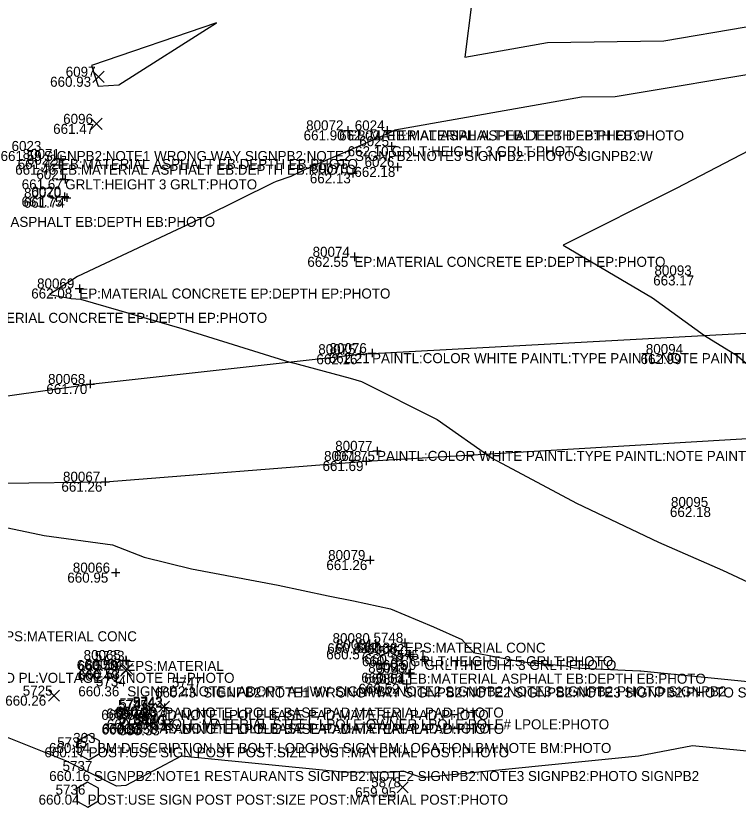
# Model space of a CAD drawing. Extents: x 2129350 to 2137777, y 657588 to 659885.
# Drawn here: x 2132014.2 to 2132100.7, y 658247.2 to 658341.9 of the extents above; entities that cross this region are included whole.
import ezdxf

# ---------------------------------------------------------------- set-up
doc = ezdxf.new("R2010")
doc.units = 0
for name, color, linetype in [('DT_X_Contour_Major', 7, 'Continuous'), ('DT_X_Contour_Minor', 7, 'Continuous'), ('PV_X_COP', 7, 'Continuous'), ('RD_X_Cells', 7, 'Continuous'), ('SV_X_Random_Point', 7, 'Continuous'), ('SV_X_Shot_Marker', 7, 'Continuous'), ('SV_X_Text_Comment', 7, 'Continuous'), ('SV_X_Text_Elevation', 7, 'Continuous'), ('SV_X_Text_Name', 7, 'Continuous')]:
    doc.layers.add(name, color=color, linetype=linetype)

msp = doc.modelspace()

# ---------------------------------------------------------------- linework, layer by layer
at = {"layer": 'DT_X_Contour_Major'}
msp.add_lwpolyline([(2132107.9, 658253.244), (2132095.276, 658254.5), (2132088.796, 658253.261), (2132062.861, 658250.671), (2132061.034, 658251.318), (2132060.597, 658251.473), (2132059.646, 658251.324), (2132053.771, 658251.303), (2132033.988, 658253.256), (2132027.359, 658249.749), (2132026.235, 658249.682), (2132020.16, 658252.683), (2132010.757, 658256.456)], dxfattribs=at)
at = {"layer": 'DT_X_Contour_Minor'}
for points in [[(2132069.674, 658350.229), (2132067.998, 658336.962), (2132077.882, 658338.693), (2132091.817, 658338.902), (2132101.698, 658340.557), (2132104.323, 658340.244), (2132105.736, 658340.582), (2132117.218, 658340.917), (2132129.308, 658342.938)], [(2132038.226, 658341.037), (2132023.261, 658335.927), (2132024.039, 658333.47), (2132026.535, 658333.633), (2132038.226, 658341.037)], [(2132105.12, 658335.404), (2132085.992, 658332.199), (2132081.971, 658332.139), (2132059.594, 658328.221), (2132058.777, 658327.794), (2132048.835, 658323.512), (2132047.118, 658322.665), (2132045.364, 658322.054), (2132045.025, 658321.887), (2132036.806, 658317.827), (2132021.565, 658310.676), (2132021.555, 658310.67), (2132018.216, 658308.541), (2132020.819, 658308.044), (2132021.942, 658307.965), (2132034.069, 658304.473), (2132046.999, 658300.445), (2132047.558, 658300.302), (2132048.012, 658300.174), (2132054.225, 658298.512), (2132055.618, 658298.115), (2132064.678, 658293.567), (2132071.256, 658288.922), (2132081.36, 658283.531), (2132091.2, 658278.892), (2132098.848, 658275.54), (2132110.479, 658270.114)], [(2132102.977, 658326.247), (2132093.291, 658321.216), (2132079.747, 658314.424), (2132090.454, 658308.148), (2132096.682, 658303.612), (2132100.657, 658301.186), (2132105.735, 658296.832)], [(2132013.246, 658280.582), (2132017.567, 658279.677), (2132025.763, 658278.55), (2132029.573, 658277.092), (2132035.239, 658275.679), (2132045.624, 658273.73), (2132051.603, 658272.463), (2132054.639, 658271.866), (2132059.086, 658270.913), (2132064.243, 658268.738), (2132067.641, 658267.211), (2132069.01, 658265.664), (2132074.847, 658264.57), (2132080.109, 658264.063), (2132081.077, 658263.837), (2132088.943, 658263.484), (2132089.009, 658263.46), (2132089.071, 658263.466), (2132089.087, 658263.469), (2132113.911, 658261)]]:
    msp.add_lwpolyline(points, dxfattribs=at)
at = {"layer": 'PV_X_COP'}
for points in [[(2131876.101, 658278.753), (2131906.344, 658281.769), (2131958.026, 658287.998), (2131975.124, 658289.487), (2132011.138, 658296.111), (2132023.112, 658297.813), (2132055.44, 658301.376), (2132113.503, 658304.524), (2132161.574, 658306.027), (2132213.085, 658306.935), (2132256.958, 658307.594), (2132314.025, 658306.005), (2132362.501, 658303.13), (2132402.04, 658304.918), (2132433.333, 658303.274)], [(2131876.101, 658278.753), (2131906.344, 658281.769), (2131958.026, 658287.998), (2131975.124, 658289.487), (2132011.138, 658296.111), (2132023.112, 658297.813), (2132055.44, 658301.376), (2132113.503, 658304.524), (2132161.574, 658306.027), (2132213.085, 658306.935), (2132256.958, 658307.594), (2132314.025, 658306.005), (2132362.501, 658303.13), (2132402.04, 658304.918), (2132433.333, 658303.274)], [(2132012.721, 658285.927), (2132024.891, 658286.115), (2132056.145, 658288.592), (2132113.912, 658292.024), (2132161.204, 658293.855), (2132212.851, 658295.354), (2132257.332, 658295.623), (2132313.904, 658294.031), (2132362.374, 658292.895), (2132401.806, 658293.031), (2132433.019, 658291.466)], [(2132012.721, 658285.927), (2132024.891, 658286.115), (2132056.145, 658288.592), (2132113.912, 658292.024), (2132161.204, 658293.855), (2132212.851, 658295.354), (2132257.332, 658295.623), (2132313.904, 658294.031), (2132362.374, 658292.895), (2132401.806, 658293.031), (2132433.019, 658291.466)]]:
    msp.add_lwpolyline(points, dxfattribs=at)
at = {"layer": 'RD_X_Cells'}
for points in [[(2132021.626, 658253.545), (2132022.936, 658252.815), (2132024.223, 658253.585), (2132024.2, 658255.085), (2132022.89, 658255.815), (2132021.603, 658255.045), (2132021.626, 658253.545)], [(2132021.505, 658247.88), (2132022.815, 658247.15), (2132024.102, 658247.92), (2132024.079, 658249.42), (2132022.769, 658250.15), (2132021.482, 658249.38), (2132021.505, 658247.88)]]:
    msp.add_lwpolyline(points, dxfattribs=at)
at = {"layer": 'SV_X_Random_Point'}
for p, q in [((2132023.42, 658333.931), (2132024.754, 658335.265)), ((2132023.42, 658335.265), (2132024.754, 658333.931)), ((2132023.188, 658328.291), (2132024.522, 658329.627)), ((2132023.188, 658329.627), (2132024.522, 658328.291)), ((2132056.48, 658265.378), (2132057.814, 658266.713)), ((2132056.48, 658266.713), (2132057.814, 658265.378)), ((2132026.72, 658262.843), (2132028.054, 658264.177)), ((2132026.72, 658264.177), (2132028.054, 658262.843)), ((2132026.866, 658263.017), (2132028.2, 658264.352)), ((2132026.866, 658264.352), (2132028.2, 658263.017)), ((2132018.081, 658259.834), (2132019.415, 658261.169)), ((2132018.081, 658261.169), (2132019.415, 658259.834)), ((2132031.282, 658258.517), (2132032.616, 658259.852)), ((2132031.282, 658259.852), (2132032.616, 658258.517)), ((2132029.662, 658258.296), (2132030.996, 658259.632)), ((2132029.662, 658259.632), (2132030.996, 658258.296)), ((2132029.587, 658256.379), (2132030.921, 658257.715)), ((2132029.587, 658257.715), (2132030.921, 658256.379)), ((2132031.643, 658256.284), (2132032.977, 658257.618)), ((2132031.643, 658257.618), (2132032.977, 658256.284)), ((2132059.856, 658248.86), (2132061.19, 658250.194)), ((2132059.856, 658250.194), (2132061.19, 658248.86))]:
    msp.add_line(p, q, dxfattribs=at)
at = {"layer": 'SV_X_Shot_Marker'}
for p, q in [((2132053.478, 658328.182), (2132054.478, 658328.182)), ((2132053.978, 658328.682), (2132053.978, 658327.682)), ((2132053.978, 658328.182), (2132053.978, 658328.182)), ((2132058.17, 658328.173), (2132059.17, 658328.173)), ((2132058.67, 658328.673), (2132058.67, 658327.673)), ((2132058.67, 658328.173), (2132058.67, 658328.173)), ((2132058.714, 658326.281), (2132059.714, 658326.281)), ((2132059.214, 658326.781), (2132059.214, 658325.781)), ((2132059.214, 658326.281), (2132059.214, 658326.281)), ((2132019.591, 658325.255), (2132019.591, 658324.255)), ((2132019.091, 658324.755), (2132020.091, 658324.755)), ((2132019.383, 658324.568), (2132019.383, 658323.568)), ((2132019.591, 658324.755), (2132019.591, 658324.755)), ((2132059.925, 658324.305), (2132059.925, 658323.305)), ((2132018.883, 658324.068), (2132019.883, 658324.068)), ((2132019.383, 658324.068), (2132019.383, 658324.068)), ((2132054.579, 658323.537), (2132054.579, 658322.537)), ((2132059.425, 658323.805), (2132060.425, 658323.805)), ((2132059.925, 658323.805), (2132059.925, 658323.805)), ((2132019.597, 658322.316), (2132020.597, 658322.316)), ((2132020.097, 658322.816), (2132020.097, 658321.816)), ((2132020.097, 658322.316), (2132020.097, 658322.316)), ((2132054.079, 658323.037), (2132055.079, 658323.037)), ((2132054.579, 658323.037), (2132054.579, 658323.037)), ((2132020.033, 658320.754), (2132020.033, 658319.754)), ((2132020.29, 658320.617), (2132020.29, 658319.617)), ((2132019.533, 658320.254), (2132020.533, 658320.254)), ((2132019.79, 658320.117), (2132020.79, 658320.117)), ((2132020.033, 658320.254), (2132020.033, 658320.254)), ((2132020.29, 658320.117), (2132020.29, 658320.117)), ((2132054.254, 658313.04), (2132055.254, 658313.04)), ((2132054.754, 658313.54), (2132054.754, 658312.54)), ((2132054.754, 658313.04), (2132054.754, 658313.04)), ((2132021.296, 658309.247), (2132022.296, 658309.247)), ((2132021.796, 658309.747), (2132021.796, 658308.747)), ((2132021.796, 658309.247), (2132021.796, 658309.247)), ((2132054.94, 658301.376), (2132055.94, 658301.376)), ((2132055.44, 658301.876), (2132055.44, 658300.876)), ((2132055.44, 658301.376), (2132055.44, 658301.376)), ((2132056.371, 658301.508), (2132057.371, 658301.508)), ((2132056.871, 658302.008), (2132056.871, 658301.008)), ((2132056.871, 658301.508), (2132056.871, 658301.508)), ((2132022.612, 658297.813), (2132023.612, 658297.813)), ((2132023.112, 658298.313), (2132023.112, 658297.313)), ((2132023.112, 658297.813), (2132023.112, 658297.813)), ((2132057.47, 658290.308), (2132057.47, 658289.308)), ((2132056.145, 658289.092), (2132056.145, 658288.092)), ((2132056.97, 658289.808), (2132057.97, 658289.808)), ((2132057.47, 658289.808), (2132057.47, 658289.808)), ((2132055.645, 658288.592), (2132056.645, 658288.592)), ((2132056.145, 658288.592), (2132056.145, 658288.592)), ((2132024.891, 658286.615), (2132024.891, 658285.615)), ((2132024.391, 658286.115), (2132025.391, 658286.115)), ((2132024.891, 658286.115), (2132024.891, 658286.115)), ((2132056.133, 658276.736), (2132057.133, 658276.736)), ((2132056.633, 658277.236), (2132056.633, 658276.236)), ((2132056.633, 658276.736), (2132056.633, 658276.736)), ((2132025.648, 658275.23), (2132026.648, 658275.23)), ((2132026.148, 658275.73), (2132026.148, 658274.73)), ((2132026.148, 658275.23), (2132026.148, 658275.23)), ((2132057.28, 658267.276), (2132057.28, 658266.276)), ((2132060.804, 658267.342), (2132060.804, 658266.342)), ((2132056.78, 658266.776), (2132057.78, 658266.776)), ((2132057.28, 658266.776), (2132057.28, 658266.776)), ((2132060.304, 658266.842), (2132061.304, 658266.842)), ((2132060.804, 658266.842), (2132060.804, 658266.842)), ((2132060.794, 658265.48), (2132061.794, 658265.48)), ((2132061.294, 658265.98), (2132061.294, 658264.98)), ((2132061.294, 658265.48), (2132061.294, 658265.48)), ((2132061.419, 658265.729), (2132061.419, 658264.729)), ((2132026.864, 658264.765), (2132027.864, 658264.765)), ((2132026.916, 658264.664), (2132027.916, 658264.664)), ((2132027.364, 658265.265), (2132027.364, 658264.265)), ((2132027.364, 658264.765), (2132027.364, 658264.765)), ((2132027.416, 658265.164), (2132027.416, 658264.164)), ((2132027.416, 658264.664), (2132027.416, 658264.664)), ((2132060.919, 658265.229), (2132061.919, 658265.229)), ((2132061.419, 658265.229), (2132061.419, 658265.229)), ((2132062.637, 658264.778), (2132063.637, 658264.778)), ((2132063.137, 658265.278), (2132063.137, 658264.278)), ((2132063.137, 658264.778), (2132063.137, 658264.778)), ((2132061.285, 658263.63), (2132061.285, 658262.63)), ((2132061.44, 658263.751), (2132061.44, 658262.751)), ((2132060.785, 658263.13), (2132061.785, 658263.13)), ((2132060.94, 658263.251), (2132061.94, 658263.251)), ((2132061.285, 658263.13), (2132061.285, 658263.13)), ((2132061.44, 658263.251), (2132061.44, 658263.251)), ((2132060.504, 658261.924), (2132061.504, 658261.924)), ((2132061.004, 658262.424), (2132061.004, 658261.424)), ((2132061.004, 658261.924), (2132061.004, 658261.924)), ((2132029.69, 658258.8), (2132030.69, 658258.8)), ((2132030.19, 658259.3), (2132030.19, 658258.3)), ((2132030.19, 658258.8), (2132030.19, 658258.8)), ((2132031.487, 658259.081), (2132032.487, 658259.081)), ((2132031.987, 658259.581), (2132031.987, 658258.581)), ((2132031.987, 658259.081), (2132031.987, 658259.081)), ((2132029.811, 658257.173), (2132030.811, 658257.173)), ((2132030.311, 658257.673), (2132030.311, 658256.673)), ((2132030.311, 658257.173), (2132030.311, 658257.173)), ((2132031.526, 658257.123), (2132032.526, 658257.123)), ((2132032.026, 658257.623), (2132032.026, 658256.623)), ((2132032.026, 658257.123), (2132032.026, 658257.123))]:
    msp.add_line(p, q, dxfattribs=at)

# ---------------------------------------------------------------- texts
at = {"layer": 'SV_X_Text_Comment'}
for s, p in [('EB:MATERIAL ASPHALT EB:DEPTH EB:PHOTO', (2132053.978, 658326.982)), ('EB:MATERIAL ASPHALT EB:DEPTH EB:PHOTO', (2132058.67, 658326.973)), ('GRLT:HEIGHT 3 GRLT:PHOTO', (2132059.214, 658325.081)), ('SIGNPB2:NOTE1 WRONG WAY SIGNPB2:NOTE2 SIGNPB2:NOTE3 SIGNPB2:PHOTO SIGNPB2:W', (2132017.556, 658324.511)), ('EB:MATERIAL ASPHALT EB:DEPTH EB:PHOTO', (2132019.383, 658322.868)), ('EB:MATERIAL ASPHALT EB:DEPTH EB:PHOTO', (2132019.591, 658323.555)), ('GRLT:HEIGHT 3 GRLT:PHOTO', (2132020.097, 658321.116)), ('EB:MATERIAL ASPHALT EB:DEPTH EB:PHOTO', (2132002.486, 658316.628)), ('EP:MATERIAL CONCRETE EP:DEPTH EP:PHOTO', (2132054.754, 658311.84)), ('EP:MATERIAL CONCRETE EP:DEPTH EP:PHOTO', (2132021.796, 658308.047)), ('EP:MATERIAL CONCRETE EP:DEPTH EP:PHOTO', (2132007.033, 658305.137)), ('PAINTL:COLOR WHITE PAINTL:TYPE PAINTL:NOTE PAINTL:PHOTO', (2132056.871, 658300.308)), ('PAINTL:COLOR WHITE PAINTL:TYPE PAINTL:NOTE PAINTL:PHOTO', (2132057.47, 658288.608)), ('EPS:MATERIAL CONC', (2132011.839, 658267.01)), ('EPS:MATERIAL CONC', (2132060.804, 658265.642)), ('EPS:MATERIAL', (2132027.416, 658263.464)), ('GRLT:HEIGHT 2.5 GRLT:PHOTO', (2132061.419, 658264.029)), ('GRLT:HEIGHT 3 GRLT:PHOTO', (2132063.137, 658263.578)), ('PL:LOCATION UNDERGROUND PL:VOLTAGE PL:NOTE PL:PHOTO', (2131990.185, 658262.036)), ('EB:MATERIAL ASPHALT EB:DEPTH EB:PHOTO', (2132061.285, 658261.93)), ('SIGNPB2:NOTE1 ADOPT A HWY SIGNPB2:NOTE2 SIGNPB2:NOTE3 SIGNPB2:PHOTO SIGNPB2', (2132027.54, 658260.414)), ('SIGNPB2:NOTE1 WRONG WAY SIGNPB2:NOTE2 SIGNPB2:NOTE3 SIGNPB2:PHOTO SIGNPB2:W', (2132036.641, 658260.283)), ('PAD:NOTE LPOLE BASE PAD:MATERIAL PAD:PHOTO', (2132030.19, 658257.6)), ('PAD:NOTE LPOLE BASE PAD:MATERIAL PAD:PHOTO', (2132031.987, 658257.881)), ('PAD:NOTE LPOLE BASE PAD:MATERIAL PAD:PHOTO', (2132030.311, 658255.973)), ('LPOLE:MATERIAL STEEL LPOLE:OWNER LPOLE:POLE# LPOLE:PHOTO', (2132030.876, 658256.471)), ('PAD:NOTE LPOLE BASE PAD:MATERIAL PAD:PHOTO', (2132032.026, 658255.923)), ('POST:USE SIGN POST POST:SIZE POST:MATERIAL POST:PHOTO', (2132022.913, 658253.115)), ('BM:DESCRIPTION NE BOLT LODGING SIGN BM:LOCATION BM:NOTE BM:PHOTO', (2132023.926, 658253.638)), ('SIGNPB2:NOTE1 RESTAURANTS SIGNPB2:NOTE2 SIGNPB2:NOTE3 SIGNPB2:PHOTO SIGNPB2', (2132023.555, 658250.28)), ('POST:USE SIGN POST POST:SIZE POST:MATERIAL POST:PHOTO', (2132022.792, 658247.45))]:
    msp.add_text(s, height=1.2, dxfattribs=at).set_placement(p)
at = {"layer": 'SV_X_Text_Elevation'}
for s, p in [('660.93', (2132018.295, 658333.398)), ('661.47', (2132018.659, 658327.759)), ('661.90', (2132048.669, 658326.982)), ('662.02', (2132052.925, 658326.973)), ('662.10', (2132053.942, 658325.081)), ('661.59', (2132012.36, 658324.511)), ('661.46', (2132014.112, 658322.868)), ('661.42', (2132014.405, 658323.555)), ('662.18', (2132054.748, 658322.605)), ('661.67', (2132014.892, 658321.116)), ('662.13', (2132049.411, 658321.837)), ('661.75', (2132014.865, 658319.054)), ('661.74', (2132015.132, 658318.917)), ('662.55', (2132049.113, 658311.84)), ('663.17', (2132090.552, 658309.614)), ('662.08', (2132016.033, 658308.047)), ('662.16', (2132050.197, 658300.176)), ('662.21', (2132051.683, 658300.308)), ('662.99', (2132089.044, 658300.197)), ('661.70', (2132017.84, 658296.613)), ('661.75', (2132052.302, 658288.608)), ('661.69', (2132050.93, 658287.392)), ('661.26', (2132019.648, 658284.915)), ('662.18', (2132092.558, 658281.888)), ('661.26', (2132051.39, 658275.536)), ('660.95', (2132020.356, 658274.03)), ('660.83', (2132051.507, 658265.576)), ('660.88', (2132055.022, 658265.642)), ('660.57', (2132051.374, 658264.846)), ('660.81', (2132055.955, 658264.28)), ('660.50', (2132021.487, 658263.565)), ('660.49', (2132021.624, 658263.464)), ('660.78', (2132055.656, 658264.029)), ('660.90', (2132057.241, 658263.578)), ('660.48', (2132021.595, 658262.31)), ('660.53', (2132021.76, 658262.485)), ('660.66', (2132055.573, 658262.051)), ('660.61', (2132055.927, 658261.93)), ('660.36', (2132021.673, 658260.414)), ('660.52', (2132055.241, 658260.724)), ('660.43', (2132030.859, 658260.283)), ('660.26', (2132012.919, 658259.302)), ('660.57', (2132024.417, 658257.6)), ('660.15', (2132025.029, 658257.764)), ('660.20', (2132026.091, 658257.985)), ('660.53', (2132026.214, 658257.881)), ('660.33', (2132024.462, 658255.847)), ('660.58', (2132024.529, 658255.973)), ('660.58', (2132025.094, 658256.471)), ('660.58', (2132026.244, 658255.923)), ('660.33', (2132026.518, 658255.751)), ('660.17', (2132017.613, 658253.115)), ('660.54', (2132018.163, 658253.638)), ('660.16', (2132018.18, 658250.28)), ('659.95', (2132054.845, 658248.327)), ('660.04', (2132016.915, 658247.45))]:
    msp.add_text(s, height=1.2, dxfattribs=at).set_placement(p)
at = {"layer": 'SV_X_Text_Name'}
for s, p in [('6097', (2132020.166, 658334.598)), ('6096', (2132019.858, 658328.959)), ('80072', (2132048.97, 658328.182)), ('6024', (2132054.796, 658328.173)), ('6023', (2132013.673, 658325.711)), ('6025', (2132055.331, 658326.281)), ('80071', (2132015.008, 658324.755)), ('6022', (2132015.509, 658324.068)), ('80073', (2132049.562, 658323.037)), ('6026', (2132055.966, 658323.805)), ('6021', (2132016.648, 658322.316)), ('80070', (2132015.169, 658320.117)), ('6020', (2132016.046, 658320.254)), ('80074', (2132049.746, 658313.04)), ('80093', (2132090.702, 658310.814)), ('80069', (2132016.732, 658309.247)), ('80075', (2132050.423, 658301.376)), ('80076', (2132051.778, 658301.508)), ('80094', (2132089.668, 658301.397)), ('80068', (2132018.048, 658297.813)), ('80077', (2132052.453, 658289.808)), ('80078', (2132051.119, 658288.592)), ('80067', (2132019.836, 658286.115)), ('80095', (2132092.68, 658283.088)), ('80079', (2132051.607, 658276.736)), ('80066', (2132021.018, 658275.23)), ('80080', (2132052.14, 658266.776)), ('80081', (2132052.545, 658266.046)), ('5748', (2132057.034, 658266.842)), ('80082', (2132056.268, 658265.48)), ('5750', (2132057.564, 658265.229)), ('80065', (2132022.309, 658264.765)), ('5733', (2132023.646, 658264.664)), ('5751', (2132059.82, 658264.778)), ('80064', (2132022.488, 658263.685)), ('5732', (2132023.627, 658263.51)), ('80083', (2132056.404, 658263.251)), ('5749', (2132057.515, 658263.13)), ('5734', (2132023.78, 658261.614)), ('5747', (2132032.881, 658261.483)), ('5854', (2132057.244, 658261.924)), ('5725', (2132015.016, 658260.502)), ('5745', (2132026.43, 658258.8)), ('5744', (2132026.578, 658258.964)), ('5743', (2132028.189, 658259.185)), ('5742', (2132028.236, 658259.081)), ('5746', (2132027.04, 658257.671)), ('5739', (2132026.475, 658257.047)), ('5738', (2132026.532, 658257.173)), ('5740', (2132028.446, 658256.951)), ('5741', (2132028.7, 658257.123)), ('303', (2132021.063, 658254.838)), ('5735', (2132019.143, 658254.315)), ('5737', (2132019.785, 658251.48)), ('5878', (2132056.763, 658249.527)), ('5736', (2132018.947, 658248.65))]:
    msp.add_text(s, height=1.2, dxfattribs=at).set_placement(p)

doc.saveas('drawing.dxf')
